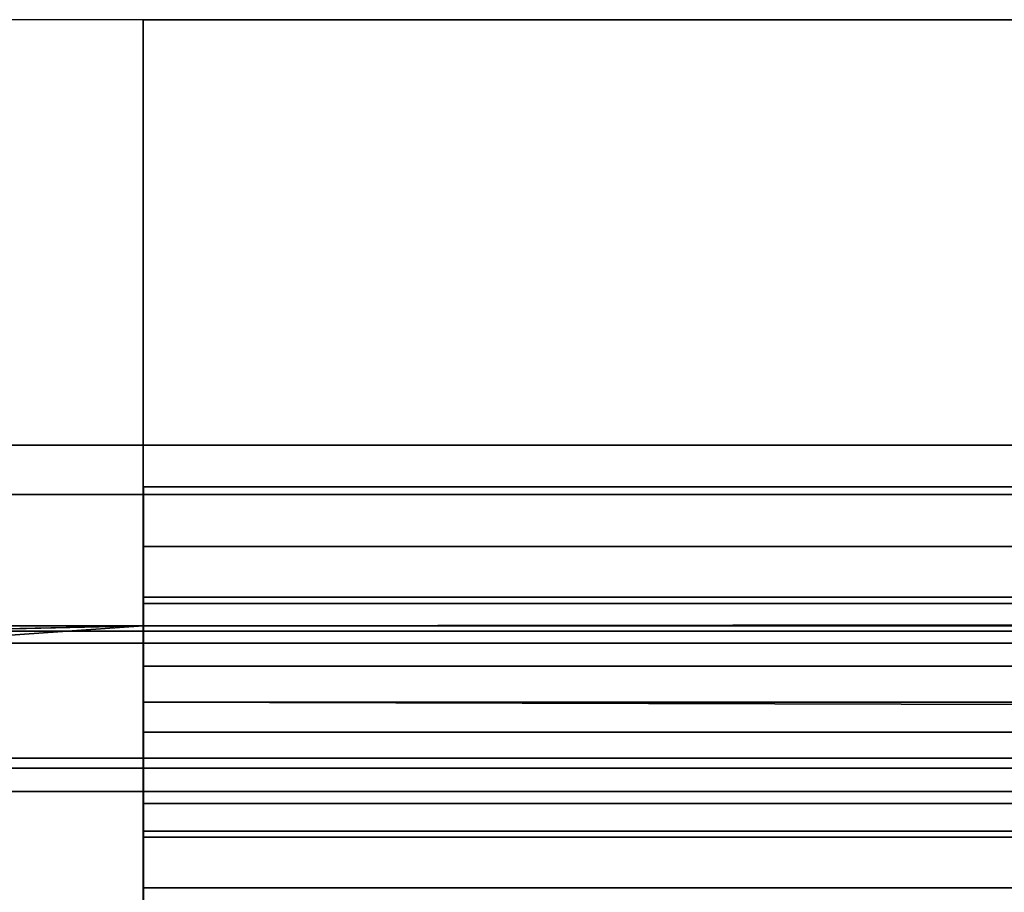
# Model space of a CAD drawing. Header units: millimetres. Extents: x -603 to 3703, y -120 to 249.
# Tile 1036 of 1056: x 3224 to 3234, y 14 to 23. Entities that reach past the tile are written whole.
import ezdxf

# ---------------------------------------------------------------- set-up
doc = ezdxf.new("R2010")
doc.units = ezdxf.units.MM
doc.layers.add('151', color=7, linetype='Continuous', true_color=0xffffff)

# ---------------------------------------------------------------- blocks, each defined once
blk = doc.blocks.new('UG_SURFACE_003')
at = {"layer": '151', "color": 252, "linetype": 'Continuous', "lineweight": 35}
for points in [[(3702.5001, -30, 2213.0001), (3702.5001, 229.8, 2213.0001), (2297.4999, 229.8, 2213.0001), (2297.4999, -30, 2213.0001)], [(2447.5, -30, 2063), (2447.5, 229.8, 2063), (3552.5, 229.8, 2063), (3552.5, -30, 2063)]]:
    blk.add_3dface(points, dxfattribs=at)
blk = doc.blocks.new('UG_SURFACE_205')
at = {"layer": '151', "color": 7, "linetype": 'Continuous', "lineweight": 35}
for points in [[(3496.15, 10.45, 2004.6501), (3496.15, 228.45, 2004.6501), (2503.85, 228.45, 2004.6501), (2503.85, 10.45, 2004.6501)], [(2503.9999, 10.45, 2004.4999), (2503.9999, 228.45, 2004.4999), (3496.0001, 228.45, 2004.4999), (3496.0001, 10.45, 2004.4999)]]:
    blk.add_3dface(points, dxfattribs=at)
blk = doc.blocks.new('UG_SURFACE_206')
at = {"layer": '151', "color": 41, "linetype": 'Continuous', "lineweight": 35}
for points in [[(3496.15, 228.45, 2004.6501), (3496.15, 10.45, 2004.6501), (2503.85, 10.45, 2004.6501), (2503.85, 228.45, 2004.6501)], [(3510, 18.3, 2018.5001), (3510, 70.3, 2018.5001), (2490, 70.3, 2018.5001), (2490, 18.3, 2018.5001)], [(3500.5, 18.8, 2009.0001), (3503, 18.8, 2011.4999), (2497, 18.8, 2011.4999), (2499.5, 18.8, 2009.0001)], [(3503, 18.8, 2011.4999), (3503, 16.8, 2011.4999), (2497, 16.8, 2011.4999), (2497, 18.8, 2011.4999)], [(3500.5, 18.8, 2009.0001), (2499.5, 18.8, 2009.0001), (2499.5, 10.45, 2009.0001), (3500.5, 10.45, 2009.0001)], [(3508.5001, 16.8, 2017), (3510, 18.3, 2018.5001), (2490, 18.3, 2018.5001), (2491.4999, 16.8, 2017)], [(3503, 16.8, 2011.4999), (3508.5001, 16.8, 2017), (2491.4999, 16.8, 2017), (2497, 16.8, 2011.4999)]]:
    blk.add_3dface(points, dxfattribs=at)
blk = doc.blocks.new('UG_SURFACE_221')
at = {"layer": '151', "color": 252, "linetype": 'Continuous', "lineweight": 35}
for points in [[(3225.5332, 18.38, 2020.9999), (3225.5332, 23.1012, 2020.9999), (3225.5332, 23.1012, 2019.5), (3225.5332, 18.38, 2019.5)], [(3225.5332, 23.1012, 2020.9999), (3225.5332, 18.38, 2020.9999), (3443.8, 18.38, 2020.9999), (3443.8, 23.1012, 2020.9999)], [(3443.8, 23.1012, 2019.5), (3443.8, 18.38, 2019.5), (3225.5332, 18.38, 2019.5), (3225.5332, 23.1012, 2019.5)], [(3225.5332, 17.2013, 2020.7655), (3443.8, 17.2013, 2020.7655), (3443.8, 18.38, 2020.9999), (3225.5332, 18.38, 2020.9999)], [(3443.8, 17.7754, 2019.3796), (3225.5332, 17.7754, 2019.3796), (3225.5332, 18.38, 2019.5), (3443.8, 18.38, 2019.5)], [(3225.5332, 18.38, 2019.5), (3225.5332, 17.7754, 2019.3796), (3225.5332, 17.2013, 2020.7655), (3225.5332, 18.38, 2020.9999)], [(3443.8, 17.2628, 2019.0372), (3225.5332, 17.2628, 2019.0372), (3225.5332, 17.7754, 2019.3796), (3443.8, 17.7754, 2019.3796)], [(3225.5332, 16.2021, 2020.098), (3225.5332, 17.2013, 2020.7655), (3225.5332, 17.7754, 2019.3796), (3225.5332, 17.2628, 2019.0372)], [(3225.5332, 16.9732, 2018.6391), (3443.8, 17.2628, 2019.0372), (3443.8, 16.9732, 2018.6391)], [(3225.5332, 16.9732, 2018.6391), (3225.5332, 17.2628, 2019.0372), (3443.8, 17.2628, 2019.0372)], [(3225.5332, 17.2628, 2019.0372), (3225.5332, 16.9732, 2018.6391), (3225.5332, 15.6376, 2019.3219), (3225.5332, 16.2021, 2020.098)], [(3225.5332, 16.2021, 2020.098), (3443.8, 16.2021, 2020.098), (3443.8, 17.2013, 2020.7655), (3225.5332, 17.2013, 2020.7655)], [(3443.8, 16.9732, 2018.6391), (3223.0334, 16.9203, 2018.5246), (3225.5332, 16.9732, 2018.6391)], [(3223.0334, 16.9203, 2018.5246), (3223.0334, 16.9732, 2018.6391), (3225.5332, 16.9732, 2018.6391)], [(3443.8, 16.9732, 2018.6391), (3446.3, 16.9732, 2018.6391), (3446.3, 16.9203, 2018.5246), (3223.0334, 16.9203, 2018.5246)], [(3225.5332, 16.9732, 2018.6391), (3223.0334, 16.9732, 2018.6391), (3223.0334, 16.8, 2018.7278)], [(3223.0334, 16.8, 2018.7278), (3223.0334, 15.6376, 2019.3219), (3225.5332, 15.6376, 2019.3219), (3225.5332, 16.9732, 2018.6391)], [(3446.3, 16.8, 2017.92), (3223.0334, 16.8, 2017.92), (3223.0334, 16.9203, 2018.5246), (3446.3, 16.9203, 2018.5246)], [(3126.9801, 16.8, 2017.92), (3211.6334, 16.8, 2017.92), (3225.5332, 16.8, 2015.9006), (3209.1334, 16.8, 2015.9006)], [(3209.1334, 16.8, 2015.9006), (3225.5332, 16.8, 2015.9006), (3225.5332, 15.3, 2015.9006), (3209.1334, 15.3, 2015.9006)], [(3225.5332, 16.8, 2015.9006), (3211.6334, 16.8, 2017.92), (3223.0334, 16.8, 2017.92), (3443.8, 16.8, 2015.9006)], [(3460.2001, 16.8, 2015.9006), (3443.8, 16.8, 2015.9006), (3223.0334, 16.8, 2017.92), (3446.3, 16.8, 2017.92)], [(3225.5332, 16.8, 2012.5799), (3225.5332, 16.5655, 2011.4014), (3225.5332, 15.1797, 2011.9753), (3225.5332, 15.3, 2012.5799)], [(3225.5332, 15.3, 2012.5799), (3225.5332, 15.3, 2015.9006), (3225.5332, 16.8, 2015.9006), (3225.5332, 16.8, 2012.5799)], [(3225.5332, 16.8, 2012.5799), (3443.8, 16.8, 2012.5799), (3443.8, 16.5655, 2011.4014), (3225.5332, 16.5655, 2011.4014)], [(3443.8, 16.8, 2015.9006), (3443.8, 16.8, 2012.5799), (3225.5332, 16.8, 2012.5799), (3225.5332, 16.8, 2015.9006)], [(3225.5332, 16.5655, 2011.4014), (3225.5332, 15.8979, 2010.4022), (3225.5332, 14.8372, 2011.4627), (3225.5332, 15.1797, 2011.9753)], [(3225.5332, 16.5655, 2011.4014), (3443.8, 16.5655, 2011.4014), (3443.8, 15.8979, 2010.4022), (3225.5332, 15.8979, 2010.4022)], [(3443.8, 15.6376, 2019.3219), (3225.5332, 16.2021, 2020.098), (3225.5332, 15.6376, 2019.3219)], [(3443.8, 15.6376, 2019.3219), (3443.8, 16.2021, 2020.098), (3225.5332, 16.2021, 2020.098)], [(3225.5332, 14.3246, 2011.1203), (3225.5332, 14.8372, 2011.4627), (3225.5332, 15.8979, 2010.4022), (3225.5332, 14.8987, 2009.7344)], [(3225.5332, 15.8979, 2010.4022), (3443.8, 15.8979, 2010.4022), (3443.8, 14.8987, 2009.7344), (3225.5332, 14.8987, 2009.7344)], [(3225.5332, 15.6376, 2019.3219), (3223.0334, 15.6376, 2019.3219), (3223.0334, 15.5345, 2019.0988), (3446.3, 15.5345, 2019.0988)], [(3225.5332, 15.6376, 2019.3219), (3446.3, 15.5345, 2019.0988), (3443.8, 15.6376, 2019.3219)], [(3446.3, 15.5345, 2019.0988), (3223.0334, 15.5345, 2019.0988), (3223.0334, 15.3, 2017.92), (3446.3, 15.3, 2017.92)], [(3209.1334, 15.3, 2015.9006), (3225.5332, 15.3, 2015.9006), (3446.3, 15.3, 2017.92), (3223.0334, 15.3, 2017.92)], [(3225.5332, 15.1797, 2011.9753), (3443.8, 15.1797, 2011.9753), (3443.8, 15.3, 2012.5799), (3225.5332, 15.3, 2012.5799)], [(3446.3, 15.3, 2017.92), (3225.5332, 15.3, 2015.9006), (3443.8, 15.3, 2015.9006), (3457.7, 15.3, 2017.92)], [(3225.5332, 15.3, 2015.9006), (3225.5332, 15.3, 2012.5799), (3443.8, 15.3, 2012.5799), (3443.8, 15.3, 2015.9006)], [(3225.5332, 14.8372, 2011.4627), (3443.8, 14.8372, 2011.4627), (3443.8, 15.1797, 2011.9753), (3225.5332, 15.1797, 2011.9753)], [(3225.5332, 13.72, 2010.9999), (3225.5332, 14.3246, 2011.1203), (3225.5332, 14.8987, 2009.7344), (3225.5332, 13.72, 2009.5)], [(3225.5332, 14.8987, 2009.7344), (3443.8, 14.8987, 2009.7344), (3443.8, 13.72, 2009.5), (3225.5332, 13.72, 2009.5)], [(3225.5332, 14.3246, 2011.1203), (3443.8, 14.3246, 2011.1203), (3443.8, 14.8372, 2011.4627), (3225.5332, 14.8372, 2011.4627)], [(3225.5332, 13.72, 2010.9999), (3443.8, 13.72, 2010.9999), (3443.8, 14.3246, 2011.1203), (3225.5332, 14.3246, 2011.1203)]]:
    blk.add_3dface(points, dxfattribs=at)
blk = doc.blocks.new('UG_SURFACE_230')
at = {"layer": '151', "color": 252, "linetype": 'Continuous', "lineweight": 35}
for points in [[(2486.0001, -46.92, 2022.5), (3513.9999, -46.92, 2022.5), (3513.9999, 62.92, 2022.5), (2486.0001, 62.92, 2022.5)], [(2487.5, -46.92, 2020.9999), (2487.5, 62.92, 2020.9999), (3512.5, 62.92, 2020.9999), (3512.5, -46.92, 2020.9999)]]:
    blk.add_3dface(points, dxfattribs=at)

msp = doc.modelspace()

# ---------------------------------------------------------------- linework, layer by layer
at = {"layer": '151', "color": 252, "linetype": 'Continuous', "lineweight": -3, "true_color": 0x939598}
for p, q in [((3225.5333, 23.1012, 2021), (3223.0333, 23.1012, 2021)), ((3225.5333, 23.1012, 2019.5), (3223.0333, 23.1012, 2019.5)), ((3225.5333, 23.1012, 2019.5), (3225.5333, 23.1012, 2021)), ((3225.5333, 18.38, 2021), (3225.5333, 23.1012, 2021)), ((3225.5333, 18.38, 2019.5), (3225.5333, 23.1012, 2019.5)), ((2497, 18.8, 2011.5), (3503, 18.8, 2011.5)), ((2499.5, 18.8, 2009), (3500.5, 18.8, 2009)), ((3443.8, 18.38, 2021), (3225.5333, 18.38, 2021)), ((3443.8, 18.38, 2019.5), (3225.5333, 18.38, 2019.5)), ((2490, 18.3, 2018.5), (3510, 18.3, 2018.5)), ((3225.5333, 16.9732, 2018.6392), (3223.0333, 16.9732, 2018.6392)), ((3225.5333, 16.9732, 2018.6392), (3225.5333, 15.6376, 2019.322)), ((2491.5, 16.8, 2017), (3508.5, 16.8, 2017)), ((2497, 16.8, 2011.5), (3503, 16.8, 2011.5)), ((3225.5333, 16.8, 2015.9006), (3209.1333, 16.8, 2015.9006)), ((3446.3, 16.8, 2017.92), (3223.0333, 16.8, 2017.92)), ((3443.8, 16.8, 2012.58), (3225.5333, 16.8, 2012.58)), ((3225.5333, 16.8, 2015.9006), (3225.5333, 16.8, 2012.58)), ((3225.5333, 16.8, 2015.9006), (3225.5333, 15.3, 2015.9006)), ((3225.5333, 15.6376, 2019.322), (3223.0333, 15.6376, 2019.322)), ((3225.5333, 15.3, 2015.9006), (3209.1333, 15.3, 2015.9006)), ((3446.3, 15.3, 2017.92), (3223.0333, 15.3, 2017.92)), ((3443.8, 15.3, 2012.58), (3225.5333, 15.3, 2012.58)), ((3225.5333, 15.3, 2012.58), (3225.5333, 15.3, 2015.9006))]:
    msp.add_line(p, q, dxfattribs=at)
at = {"layer": '151', "color": 252, "linetype": 'Continuous', "lineweight": -3, "true_color": 0x939598, "extrusion": (1, 0, 0)}
for centre, radius, start, end in [((18.38, 2017.92, 3225.5333), 1.58, 90, 152.92332), ((18.38, 2017.92, 3225.5333), 3.08, 90, 152.92332), ((13.72, 2012.58, 3225.5333), 1.58, 270, 0)]:
    msp.add_arc(centre, radius, start, end, dxfattribs=at)
at = {"layer": '151', "color": 252, "linetype": 'Continuous', "lineweight": -3, "true_color": 0x939598, "extrusion": (-1, 0, 0)}
msp.add_arc((-13.72, 2012.58, -3225.5333), 3.08, 180, 270, dxfattribs=at)

# ---------------------------------------------------------------- block references
at = {"layer": '151', "color": 252, "linetype": 'Continuous', "lineweight": -3, "true_color": 0x939598}
for name in ['UG_SURFACE_205', 'UG_SURFACE_003', 'UG_SURFACE_206', 'UG_SURFACE_230', 'UG_SURFACE_221']:
    msp.add_blockref(name, (0, 0), dxfattribs=at)

doc.saveas('drawing.dxf')
